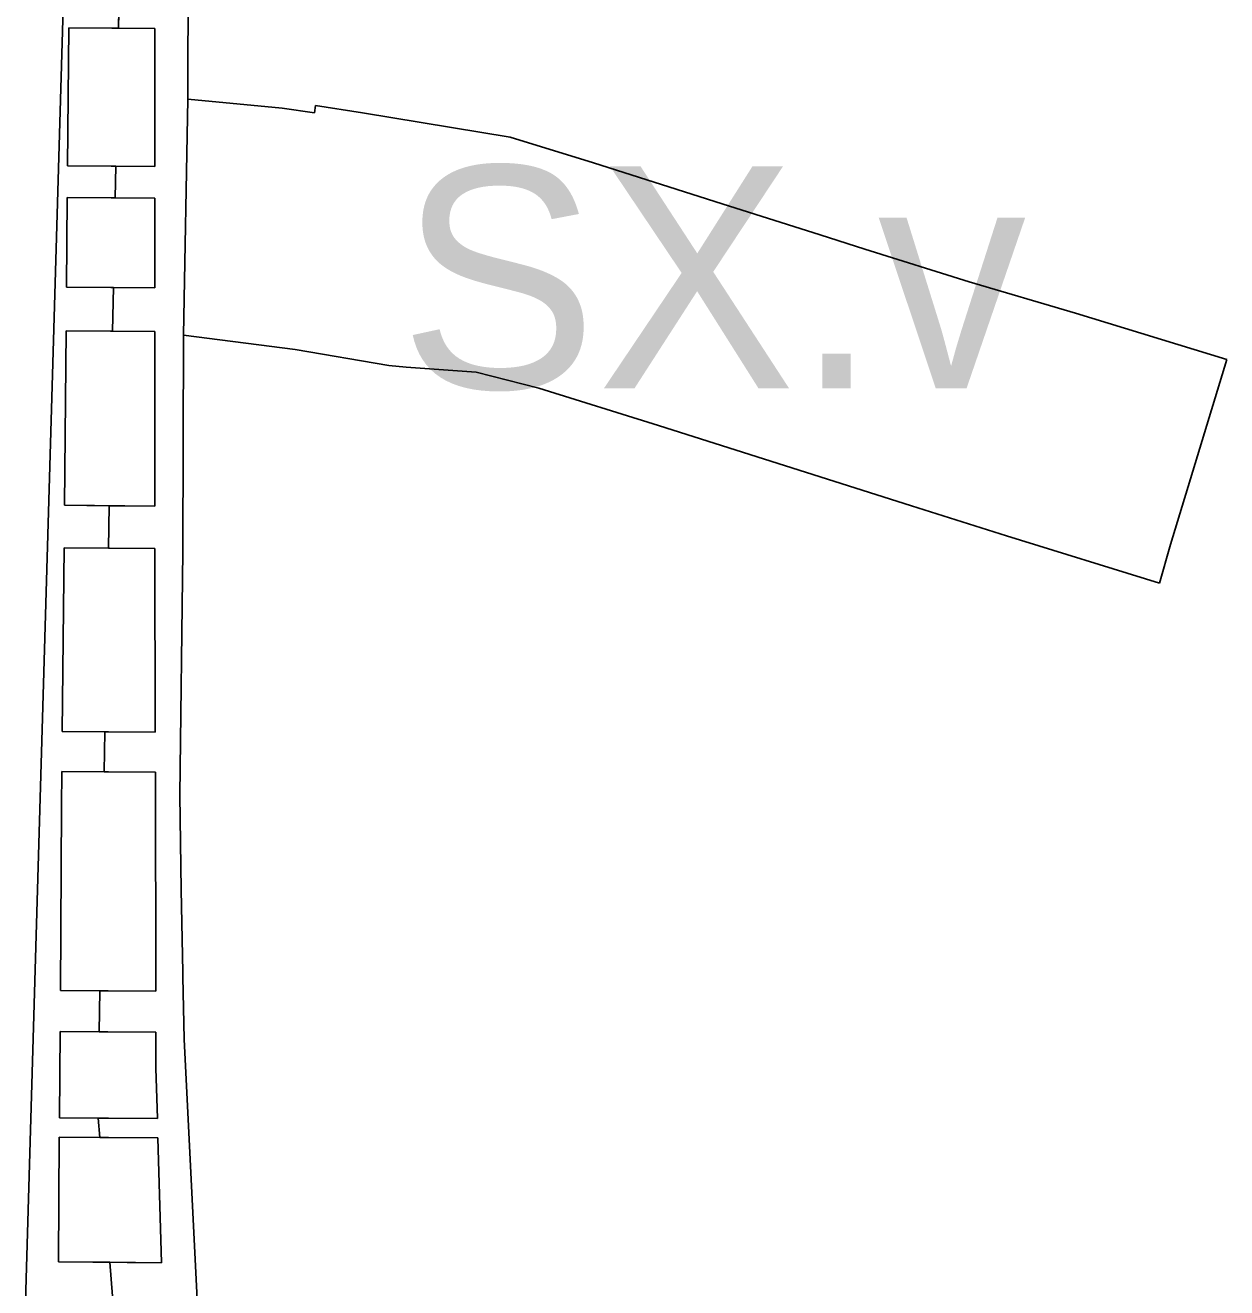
# Model space of a CAD drawing. Extents: x -555509 to -553005, y -1186756 to -1182560.
# Drawn here: x -554604.6 to -554528.8, y -1184970.8 to -1184891.2 of the extents above; entities that cross this region are included whole.
import ezdxf

# ---------------------------------------------------------------- set-up
doc = ezdxf.new("R2010")
doc.units = 0
for name, color, linetype in [('Level 15', 7, 'Continuous'), ('Level 59', 7, 'Continuous'), ('OBRYS_PLOCH', 7, 'Continuous'), ('stav_BV', 7, 'Continuous'), ('stav_DS', 7, 'Continuous'), ('stav_PU', 7, 'Continuous'), ('stav_SX', 7, 'Continuous')]:
    doc.layers.add(name, color=color, linetype=linetype)

msp = doc.modelspace()

# ---------------------------------------------------------------- linework, layer by layer
at = {"layer": 'Level 15'}
for p, q in [((-554598.696, -1184891.434), (-554598.649, -1184888.996)), ((-554601.834, -1184891.41), (-554601.914, -1184900.112)), ((-554601.914, -1184900.112), (-554601.834, -1184891.41)), ((-554598.696, -1184891.434), (-554601.834, -1184891.41)), ((-554601.834, -1184891.41), (-554598.696, -1184891.434)), ((-554596.411, -1184891.452), (-554598.696, -1184891.434)), ((-554596.411, -1184900.155), (-554596.411, -1184891.452)), ((-554601.914, -1184900.112), (-554598.865, -1184900.136)), ((-554598.865, -1184900.136), (-554601.914, -1184900.112)), ((-554598.903, -1184902.12), (-554598.865, -1184900.136)), ((-554598.865, -1184900.136), (-554596.411, -1184900.155)), ((-554601.932, -1184902.096), (-554601.984, -1184907.761)), ((-554601.984, -1184907.761), (-554601.932, -1184902.096)), ((-554598.903, -1184902.12), (-554601.932, -1184902.096)), ((-554601.932, -1184902.096), (-554598.903, -1184902.12)), ((-554596.411, -1184902.14), (-554598.903, -1184902.12)), ((-554596.411, -1184907.805), (-554596.411, -1184902.14)), ((-554601.984, -1184907.761), (-554599.013, -1184907.784)), ((-554599.013, -1184907.784), (-554601.984, -1184907.761)), ((-554599.066, -1184910.532), (-554599.013, -1184907.784)), ((-554599.013, -1184907.784), (-554596.411, -1184907.805)), ((-554602.009, -1184910.509), (-554602.11, -1184921.506)), ((-554602.11, -1184921.506), (-554602.009, -1184910.509)), ((-554599.066, -1184910.532), (-554602.009, -1184910.509)), ((-554602.009, -1184910.509), (-554599.066, -1184910.532)), ((-554596.411, -1184910.553), (-554599.066, -1184910.532)), ((-554602.11, -1184921.506), (-554599.28, -1184921.528)), ((-554599.28, -1184921.528), (-554602.11, -1184921.506)), ((-554599.332, -1184924.2), (-554599.28, -1184921.528)), ((-554599.28, -1184921.528), (-554596.406, -1184921.55)), ((-554602.134, -1184924.178), (-554602.241, -1184935.762)), ((-554602.241, -1184935.762), (-554602.134, -1184924.178)), ((-554599.332, -1184924.2), (-554602.134, -1184924.178)), ((-554602.134, -1184924.178), (-554599.332, -1184924.2)), ((-554596.401, -1184924.223), (-554599.332, -1184924.2)), ((-554596.378, -1184935.808), (-554596.401, -1184924.223)), ((-554602.241, -1184935.762), (-554599.556, -1184935.783)), ((-554599.556, -1184935.783), (-554602.241, -1184935.762)), ((-554599.605, -1184938.3), (-554599.556, -1184935.783)), ((-554599.556, -1184935.783), (-554596.378, -1184935.808)), ((-554599.605, -1184938.3), (-554602.264, -1184938.279)), ((-554602.264, -1184938.279), (-554599.605, -1184938.3)), ((-554596.373, -1184938.325), (-554599.605, -1184938.3)), ((-554596.345, -1184952.13), (-554596.373, -1184938.325)), ((-554602.366, -1184952.082), (-554599.873, -1184952.102)), ((-554599.873, -1184952.102), (-554602.366, -1184952.082)), ((-554599.923, -1184954.694), (-554599.873, -1184952.102)), ((-554599.873, -1184952.102), (-554596.345, -1184952.13)), ((-554602.384, -1184954.675), (-554602.422, -1184960.11)), ((-554602.422, -1184960.11), (-554602.384, -1184954.675)), ((-554599.923, -1184954.694), (-554602.384, -1184954.675)), ((-554602.384, -1184954.675), (-554599.923, -1184954.694)), ((-554596.34, -1184954.722), (-554599.923, -1184954.694)), ((-554602.422, -1184960.11), (-554599.98, -1184960.129)), ((-554599.98, -1184960.129), (-554602.422, -1184960.11)), ((-554599.98, -1184960.129), (-554596.246, -1184960.159)), ((-554599.881, -1184961.353), (-554599.98, -1184960.129)), ((-554602.431, -1184961.333), (-554602.487, -1184969.198)), ((-554602.487, -1184969.198), (-554602.431, -1184961.333)), ((-554599.881, -1184961.353), (-554602.431, -1184961.333)), ((-554602.431, -1184961.333), (-554599.881, -1184961.353)), ((-554596.211, -1184961.382), (-554599.881, -1184961.353)), ((-554595.989, -1184969.249), (-554596.211, -1184961.382)), ((-554602.487, -1184969.198), (-554599.247, -1184969.223)), ((-554599.247, -1184969.223), (-554602.487, -1184969.198)), ((-554599.247, -1184969.223), (-554595.989, -1184969.249)), ((-554598.988, -1184972.434), (-554599.247, -1184969.223))]:
    msp.add_line(p, q, dxfattribs=at)
for points in [[(-554593.71, -1184971.98), (-554594.56, -1184955.16), (-554594.64, -1184951.23), (-554594.65, -1184950.94), (-554594.75, -1184945.74), (-554594.84, -1184939.77), (-554594.65, -1184924.44), (-554594.59, -1184910.78), (-554594.33, -1184895.9), (-554594.3, -1184887.88), (-554594.34, -1184882.03), (-554594.47, -1184868.16), (-554594.18, -1184852.76), (-554593.63, -1184837.34)], [(-554598.649, -1184888.996), (-554598.696, -1184891.434)], [(-554598.696, -1184891.434), (-554596.411, -1184891.452)], [(-554596.411, -1184891.452), (-554596.411, -1184900.155)], [(-554598.865, -1184900.136), (-554598.903, -1184902.12)], [(-554596.411, -1184900.155), (-554598.865, -1184900.136)], [(-554598.903, -1184902.12), (-554596.411, -1184902.14)], [(-554596.411, -1184902.14), (-554596.411, -1184907.805)], [(-554599.013, -1184907.784), (-554599.066, -1184910.532)], [(-554596.411, -1184907.805), (-554599.013, -1184907.784)], [(-554599.066, -1184910.532), (-554596.411, -1184910.553)], [(-554596.411, -1184910.553), (-554596.411, -1184919.306), (-554596.406, -1184921.55)], [(-554596.406, -1184921.55), (-554596.411, -1184919.306), (-554596.411, -1184910.553)], [(-554599.28, -1184921.528), (-554599.332, -1184924.2)], [(-554596.406, -1184921.55), (-554599.28, -1184921.528)], [(-554599.332, -1184924.2), (-554596.401, -1184924.223)], [(-554596.401, -1184924.223), (-554596.378, -1184935.808)], [(-554599.556, -1184935.783), (-554599.605, -1184938.3)], [(-554596.378, -1184935.808), (-554599.556, -1184935.783)], [(-554602.264, -1184938.279), (-554602.284, -1184940.511), (-554602.366, -1184952.082)], [(-554602.366, -1184952.082), (-554602.284, -1184940.511), (-554602.264, -1184938.279)], [(-554599.605, -1184938.3), (-554596.373, -1184938.325)], [(-554596.373, -1184938.325), (-554596.345, -1184952.13)], [(-554599.873, -1184952.102), (-554599.923, -1184954.694)], [(-554596.345, -1184952.13), (-554599.873, -1184952.102)], [(-554599.923, -1184954.694), (-554596.34, -1184954.722)], [(-554596.34, -1184954.722), (-554596.335, -1184956.986), (-554596.246, -1184960.159)], [(-554596.246, -1184960.159), (-554596.335, -1184956.986), (-554596.34, -1184954.722)], [(-554596.246, -1184960.159), (-554599.98, -1184960.129)], [(-554599.98, -1184960.129), (-554599.881, -1184961.353)], [(-554599.881, -1184961.353), (-554596.211, -1184961.382)], [(-554596.211, -1184961.382), (-554595.989, -1184969.249)], [(-554595.989, -1184969.249), (-554599.247, -1184969.223)], [(-554599.247, -1184969.223), (-554598.988, -1184972.434)]]:
    msp.add_lwpolyline(points, dxfattribs=at)
at = {"layer": 'OBRYS_PLOCH'}
for p, q in [((-554604.58, -1184972.42), (-554601.658, -1184872.194)), ((-554594.33, -1184895.9), (-554588.38, -1184896.46)), ((-554594.33, -1184895.9), (-554588.38, -1184896.46)), ((-554588.38, -1184896.46), (-554586.34, -1184896.77)), ((-554588.38, -1184896.46), (-554586.34, -1184896.77)), ((-554586.34, -1184896.77), (-554586.27, -1184896.31)), ((-554586.34, -1184896.77), (-554586.27, -1184896.31)), ((-554586.27, -1184896.31), (-554583.3, -1184896.76)), ((-554586.27, -1184896.31), (-554583.3, -1184896.76)), ((-554583.3, -1184896.76), (-554574, -1184898.3)), ((-554583.3, -1184896.76), (-554574, -1184898.3)), ((-554574, -1184898.3), (-554568.73, -1184899.92)), ((-554574, -1184898.3), (-554568.73, -1184899.92)), ((-554568.73, -1184899.92), (-554560.62, -1184902.5)), ((-554568.73, -1184899.92), (-554560.62, -1184902.5)), ((-554560.62, -1184902.5), (-554554.45, -1184904.46)), ((-554560.62, -1184902.5), (-554554.45, -1184904.46)), ((-554554.45, -1184904.46), (-554551.62, -1184905.35)), ((-554554.45, -1184904.46), (-554551.62, -1184905.35)), ((-554551.62, -1184905.35), (-554545.04, -1184907.41)), ((-554551.62, -1184905.35), (-554545.04, -1184907.41)), ((-554545.04, -1184907.41), (-554538.33, -1184909.4)), ((-554545.04, -1184907.41), (-554538.33, -1184909.4)), ((-554538.33, -1184909.4), (-554528.8, -1184912.31)), ((-554538.33, -1184909.4), (-554528.8, -1184912.31)), ((-554587.55, -1184911.68), (-554594.59, -1184910.78)), ((-554587.55, -1184911.68), (-554594.59, -1184910.78)), ((-554581.64, -1184912.69), (-554587.55, -1184911.68)), ((-554581.64, -1184912.69), (-554587.55, -1184911.68)), ((-554580.55, -1184912.8), (-554581.64, -1184912.69)), ((-554580.55, -1184912.8), (-554581.64, -1184912.69)), ((-554576.13, -1184913.11), (-554580.55, -1184912.8)), ((-554576.13, -1184913.11), (-554580.55, -1184912.8)), ((-554528.8, -1184912.31), (-554532.35, -1184923.98)), ((-554528.8, -1184912.31), (-554532.35, -1184923.98)), ((-554572.18, -1184914.13), (-554576.13, -1184913.11)), ((-554572.18, -1184914.13), (-554576.13, -1184913.11)), ((-554564.63, -1184916.48), (-554572.18, -1184914.13)), ((-554564.63, -1184916.48), (-554572.18, -1184914.13)), ((-554548.68, -1184921.53), (-554564.63, -1184916.48)), ((-554548.68, -1184921.53), (-554564.63, -1184916.48)), ((-554542.69, -1184923.42), (-554548.68, -1184921.53)), ((-554542.69, -1184923.42), (-554548.68, -1184921.53)), ((-554533.05, -1184926.41), (-554542.69, -1184923.42)), ((-554533.05, -1184926.41), (-554542.69, -1184923.42)), ((-554532.35, -1184923.98), (-554533.05, -1184926.41)), ((-554532.35, -1184923.98), (-554533.05, -1184926.41))]:
    msp.add_line(p, q, dxfattribs=at)
for points in [[(-554592.05, -1184733.32), (-554592.78, -1184746.13), (-554592.89, -1184761.76), (-554592.98, -1184776.78), (-554593.15, -1184790.69), (-554593.3, -1184806.61), (-554593.31, -1184819.61), (-554593.32, -1184823.01), (-554593.32, -1184824.33), (-554593.63, -1184837.34), (-554594.18, -1184852.76), (-554594.47, -1184868.16), (-554594.34, -1184882.03), (-554594.3, -1184887.88), (-554594.33, -1184895.9)], [(-554592.05, -1184733.32), (-554592.78, -1184746.13), (-554592.89, -1184761.76), (-554592.98, -1184776.78), (-554593.15, -1184790.69), (-554593.3, -1184806.61), (-554593.31, -1184819.61), (-554593.32, -1184823.01), (-554593.32, -1184824.33), (-554593.63, -1184837.34), (-554594.18, -1184852.76), (-554594.47, -1184868.16), (-554594.34, -1184882.03), (-554594.3, -1184887.88), (-554594.33, -1184895.9)], [(-554594.33, -1184895.9), (-554594.59, -1184910.78), (-554594.59, -1184910.78)], [(-554588.38, -1184896.46), (-554594.33, -1184895.9)], [(-554586.34, -1184896.77), (-554588.38, -1184896.46)], [(-554586.27, -1184896.31), (-554586.34, -1184896.77)], [(-554583.3, -1184896.76), (-554586.27, -1184896.31)], [(-554574, -1184898.3), (-554583.3, -1184896.76)], [(-554568.73, -1184899.92), (-554574, -1184898.3)], [(-554560.62, -1184902.5), (-554568.73, -1184899.92)], [(-554554.45, -1184904.46), (-554560.62, -1184902.5)], [(-554551.62, -1184905.35), (-554554.45, -1184904.46)], [(-554545.04, -1184907.41), (-554551.62, -1184905.35)], [(-554538.33, -1184909.4), (-554545.04, -1184907.41)], [(-554528.8, -1184912.31), (-554538.33, -1184909.4)], [(-554594.59, -1184910.78), (-554594.65, -1184924.44), (-554594.84, -1184939.77), (-554594.75, -1184945.74), (-554594.65, -1184950.94), (-554594.64, -1184951.23), (-554594.56, -1184955.16), (-554593.71, -1184971.98), (-554592.91, -1184988), (-554591.78, -1185002.95), (-554590.88, -1185013.61), (-554590.58, -1185017.19), (-554589.52, -1185029.29), (-554589.27, -1185032.48), (-554589.86, -1185032.48), (-554589.48, -1185038.14), (-554588.99, -1185038.11), (-554588.66, -1185041.8), (-554586.36, -1185042.04), (-554586.37, -1185042.54), (-554586.78, -1185057.34)], [(-554594.59, -1184910.78), (-554594.65, -1184924.44), (-554594.84, -1184939.77), (-554594.75, -1184945.74), (-554594.65, -1184950.94), (-554594.64, -1184951.23), (-554594.56, -1184955.16), (-554593.71, -1184971.98), (-554592.91, -1184988), (-554591.78, -1185002.95), (-554590.88, -1185013.61), (-554590.58, -1185017.19), (-554589.52, -1185029.29), (-554589.27, -1185032.48), (-554589.86, -1185032.48), (-554589.48, -1185038.14), (-554588.99, -1185038.11), (-554588.66, -1185041.8), (-554586.36, -1185042.04), (-554586.37, -1185042.54), (-554586.78, -1185057.34)], [(-554594.59, -1184910.78), (-554587.55, -1184911.68)], [(-554587.55, -1184911.68), (-554581.64, -1184912.69)], [(-554581.64, -1184912.69), (-554580.55, -1184912.8)], [(-554580.55, -1184912.8), (-554576.13, -1184913.11)], [(-554532.35, -1184923.98), (-554528.8, -1184912.31)], [(-554576.13, -1184913.11), (-554572.18, -1184914.13)], [(-554572.18, -1184914.13), (-554564.63, -1184916.48)], [(-554564.63, -1184916.48), (-554548.68, -1184921.53)], [(-554548.68, -1184921.53), (-554542.69, -1184923.42)], [(-554542.69, -1184923.42), (-554533.05, -1184926.41)], [(-554533.05, -1184926.41), (-554532.35, -1184923.98)]]:
    msp.add_lwpolyline(points, dxfattribs=at)
at = {"layer": 'stav_BV'}
for p, q in [((-554594.33, -1184895.9), (-554588.38, -1184896.46)), ((-554588.38, -1184896.46), (-554586.34, -1184896.77)), ((-554586.34, -1184896.77), (-554586.27, -1184896.31)), ((-554586.27, -1184896.31), (-554583.3, -1184896.76)), ((-554583.3, -1184896.76), (-554574, -1184898.3)), ((-554574, -1184898.3), (-554568.73, -1184899.92)), ((-554568.73, -1184899.92), (-554560.62, -1184902.5)), ((-554560.62, -1184902.5), (-554554.45, -1184904.46)), ((-554554.45, -1184904.46), (-554551.62, -1184905.35)), ((-554551.62, -1184905.35), (-554545.04, -1184907.41)), ((-554545.04, -1184907.41), (-554538.33, -1184909.4)), ((-554538.33, -1184909.4), (-554528.8, -1184912.31)), ((-554587.55, -1184911.68), (-554594.59, -1184910.78)), ((-554581.64, -1184912.69), (-554587.55, -1184911.68)), ((-554580.55, -1184912.8), (-554581.64, -1184912.69)), ((-554576.13, -1184913.11), (-554580.55, -1184912.8)), ((-554528.8, -1184912.31), (-554532.35, -1184923.98)), ((-554572.18, -1184914.13), (-554576.13, -1184913.11)), ((-554564.63, -1184916.48), (-554572.18, -1184914.13)), ((-554548.68, -1184921.53), (-554564.63, -1184916.48)), ((-554542.69, -1184923.42), (-554548.68, -1184921.53)), ((-554533.05, -1184926.41), (-554542.69, -1184923.42)), ((-554532.35, -1184923.98), (-554533.05, -1184926.41))]:
    msp.add_line(p, q, dxfattribs=at)
for points in [[(-554592.05, -1184733.32), (-554592.78, -1184746.13), (-554592.89, -1184761.76), (-554592.98, -1184776.78), (-554593.15, -1184790.69), (-554593.3, -1184806.61), (-554593.31, -1184819.61), (-554593.32, -1184823.01), (-554593.32, -1184824.33), (-554593.63, -1184837.34), (-554594.18, -1184852.76), (-554594.47, -1184868.16), (-554594.34, -1184882.03), (-554594.3, -1184887.88), (-554594.33, -1184895.9)], [(-554594.59, -1184910.78), (-554594.65, -1184924.44), (-554594.84, -1184939.77), (-554594.75, -1184945.74), (-554594.65, -1184950.94), (-554594.64, -1184951.23), (-554594.56, -1184955.16), (-554593.71, -1184971.98), (-554592.91, -1184988), (-554591.78, -1185002.95), (-554590.88, -1185013.61), (-554590.58, -1185017.19), (-554589.52, -1185029.29), (-554589.27, -1185032.48), (-554589.86, -1185032.48), (-554589.48, -1185038.14), (-554588.99, -1185038.11), (-554588.66, -1185041.8), (-554586.36, -1185042.04), (-554586.37, -1185042.54), (-554586.78, -1185057.34)]]:
    msp.add_lwpolyline(points, dxfattribs=at)
at = {"layer": 'stav_DS'}
msp.add_line((-554604.58, -1184972.42), (-554601.658, -1184872.194), dxfattribs=at)
at = {"layer": 'stav_PU'}
for p, q in [((-554601.834, -1184891.41), (-554601.914, -1184900.112)), ((-554601.914, -1184900.112), (-554601.834, -1184891.41)), ((-554596.411, -1184891.452), (-554601.834, -1184891.41)), ((-554601.834, -1184891.41), (-554598.696, -1184891.434)), ((-554598.696, -1184891.434), (-554596.411, -1184891.452)), ((-554596.411, -1184900.155), (-554596.411, -1184891.452)), ((-554596.411, -1184891.452), (-554596.411, -1184900.155)), ((-554601.914, -1184900.112), (-554596.411, -1184900.155)), ((-554598.865, -1184900.136), (-554601.914, -1184900.112)), ((-554596.411, -1184900.155), (-554598.865, -1184900.136)), ((-554601.932, -1184902.096), (-554601.984, -1184907.761)), ((-554601.984, -1184907.761), (-554601.932, -1184902.096)), ((-554596.411, -1184902.14), (-554601.932, -1184902.096)), ((-554601.932, -1184902.096), (-554598.903, -1184902.12)), ((-554598.903, -1184902.12), (-554596.411, -1184902.14)), ((-554596.411, -1184907.805), (-554596.411, -1184902.14)), ((-554596.411, -1184902.14), (-554596.411, -1184907.805)), ((-554601.984, -1184907.761), (-554596.411, -1184907.805)), ((-554599.013, -1184907.784), (-554601.984, -1184907.761)), ((-554596.411, -1184907.805), (-554599.013, -1184907.784)), ((-554602.009, -1184910.509), (-554602.11, -1184921.506)), ((-554602.11, -1184921.506), (-554602.009, -1184910.509)), ((-554596.411, -1184910.553), (-554602.009, -1184910.509)), ((-554602.009, -1184910.509), (-554599.066, -1184910.532)), ((-554599.066, -1184910.532), (-554596.411, -1184910.553)), ((-554602.11, -1184921.506), (-554596.406, -1184921.55)), ((-554599.28, -1184921.528), (-554602.11, -1184921.506)), ((-554596.406, -1184921.55), (-554599.28, -1184921.528)), ((-554602.134, -1184924.178), (-554602.241, -1184935.762)), ((-554602.241, -1184935.762), (-554602.134, -1184924.178)), ((-554596.401, -1184924.223), (-554602.134, -1184924.178)), ((-554602.134, -1184924.178), (-554599.332, -1184924.2)), ((-554599.332, -1184924.2), (-554596.401, -1184924.223)), ((-554596.378, -1184935.808), (-554596.401, -1184924.223)), ((-554596.401, -1184924.223), (-554596.378, -1184935.808)), ((-554602.241, -1184935.762), (-554596.378, -1184935.808)), ((-554599.556, -1184935.783), (-554602.241, -1184935.762)), ((-554596.378, -1184935.808), (-554599.556, -1184935.783)), ((-554596.373, -1184938.325), (-554602.264, -1184938.279)), ((-554602.264, -1184938.279), (-554599.605, -1184938.3)), ((-554599.605, -1184938.3), (-554596.373, -1184938.325)), ((-554596.345, -1184952.13), (-554596.373, -1184938.325)), ((-554596.373, -1184938.325), (-554596.345, -1184952.13)), ((-554602.366, -1184952.082), (-554596.345, -1184952.13)), ((-554599.873, -1184952.102), (-554602.366, -1184952.082)), ((-554596.345, -1184952.13), (-554599.873, -1184952.102)), ((-554602.384, -1184954.675), (-554602.422, -1184960.11)), ((-554602.422, -1184960.11), (-554602.384, -1184954.675)), ((-554596.34, -1184954.722), (-554602.384, -1184954.675)), ((-554602.384, -1184954.675), (-554599.923, -1184954.694)), ((-554599.923, -1184954.694), (-554596.34, -1184954.722)), ((-554602.422, -1184960.11), (-554596.246, -1184960.159)), ((-554599.98, -1184960.129), (-554602.422, -1184960.11)), ((-554596.246, -1184960.159), (-554599.98, -1184960.129)), ((-554602.431, -1184961.333), (-554602.487, -1184969.198)), ((-554602.487, -1184969.198), (-554602.431, -1184961.333)), ((-554596.211, -1184961.382), (-554602.431, -1184961.333)), ((-554602.431, -1184961.333), (-554599.881, -1184961.353)), ((-554599.881, -1184961.353), (-554596.211, -1184961.382)), ((-554595.989, -1184969.249), (-554596.211, -1184961.382)), ((-554596.211, -1184961.382), (-554595.989, -1184969.249)), ((-554602.487, -1184969.198), (-554595.989, -1184969.249)), ((-554599.247, -1184969.223), (-554602.487, -1184969.198)), ((-554595.989, -1184969.249), (-554599.247, -1184969.223))]:
    msp.add_line(p, q, dxfattribs=at)
for points in [[(-554593.71, -1184971.98), (-554594.56, -1184955.16), (-554594.64, -1184951.23), (-554594.65, -1184950.94), (-554594.75, -1184945.74), (-554594.84, -1184939.77), (-554594.65, -1184924.44), (-554594.59, -1184910.78), (-554594.33, -1184895.9), (-554594.3, -1184887.88), (-554594.34, -1184882.03), (-554594.47, -1184868.16), (-554594.18, -1184852.76), (-554593.63, -1184837.34)], [(-554596.406, -1184921.55), (-554596.411, -1184919.306), (-554596.411, -1184910.553)], [(-554596.411, -1184910.553), (-554596.411, -1184919.306), (-554596.406, -1184921.55)], [(-554602.264, -1184938.279), (-554602.284, -1184940.511), (-554602.366, -1184952.082)], [(-554602.366, -1184952.082), (-554602.284, -1184940.511), (-554602.264, -1184938.279)], [(-554596.246, -1184960.159), (-554596.335, -1184956.986), (-554596.34, -1184954.722)], [(-554596.34, -1184954.722), (-554596.335, -1184956.986), (-554596.246, -1184960.159)]]:
    msp.add_lwpolyline(points, dxfattribs=at)
at = {"layer": 'stav_SX'}
for points in [[(-554594.33, -1184895.9), (-554594.59, -1184910.78), (-554594.59, -1184910.78)], [(-554588.38, -1184896.46), (-554594.33, -1184895.9)], [(-554586.34, -1184896.77), (-554588.38, -1184896.46)], [(-554586.27, -1184896.31), (-554586.34, -1184896.77)], [(-554583.3, -1184896.76), (-554586.27, -1184896.31)], [(-554574, -1184898.3), (-554583.3, -1184896.76)], [(-554568.73, -1184899.92), (-554574, -1184898.3)], [(-554560.62, -1184902.5), (-554568.73, -1184899.92)], [(-554554.45, -1184904.46), (-554560.62, -1184902.5)], [(-554551.62, -1184905.35), (-554554.45, -1184904.46)], [(-554545.04, -1184907.41), (-554551.62, -1184905.35)], [(-554538.33, -1184909.4), (-554545.04, -1184907.41)], [(-554528.8, -1184912.31), (-554538.33, -1184909.4)], [(-554594.59, -1184910.78), (-554587.55, -1184911.68)], [(-554587.55, -1184911.68), (-554581.64, -1184912.69)], [(-554581.64, -1184912.69), (-554580.55, -1184912.8)], [(-554580.55, -1184912.8), (-554576.13, -1184913.11)], [(-554532.35, -1184923.98), (-554528.8, -1184912.31)], [(-554576.13, -1184913.11), (-554572.18, -1184914.13)], [(-554572.18, -1184914.13), (-554564.63, -1184916.48)], [(-554564.63, -1184916.48), (-554548.68, -1184921.53)], [(-554548.68, -1184921.53), (-554542.69, -1184923.42)], [(-554542.69, -1184923.42), (-554533.05, -1184926.41)], [(-554533.05, -1184926.41), (-554532.35, -1184923.98)]]:
    msp.add_lwpolyline(points, dxfattribs=at)

# ---------------------------------------------------------------- texts
at = {"layer": 'Level 59'}
msp.add_text('SX.v', height=14, dxfattribs=at).set_placement((-554580.988, -1184914.13))

doc.saveas('drawing.dxf')
